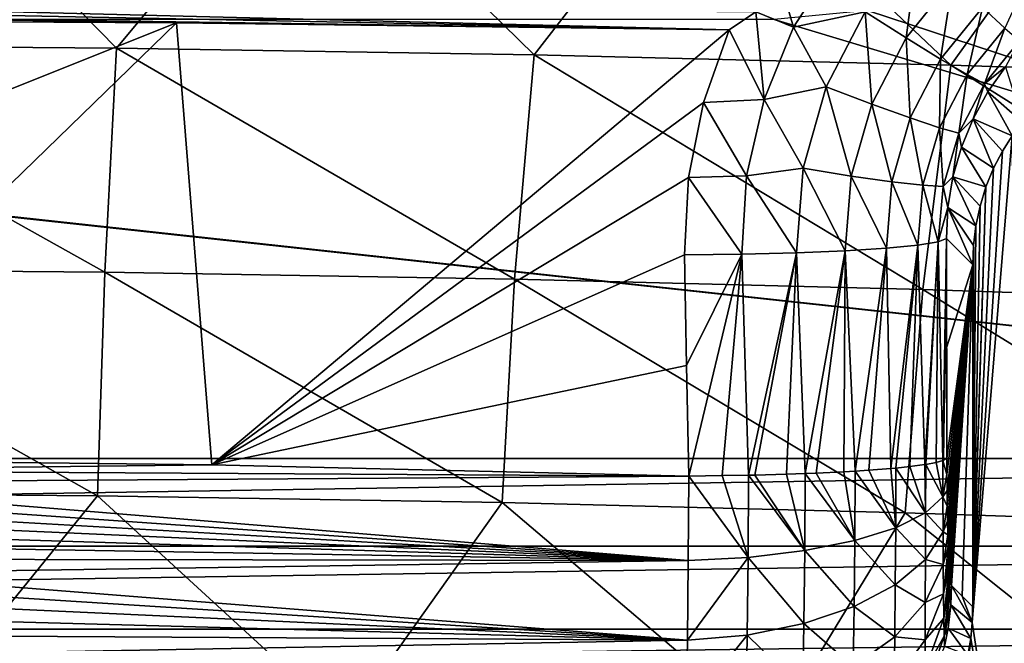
# Model space of a CAD drawing. Header units: metres. Extents: x -109 to 109, y -63 to 140.
# Tile 254 of 480: x 3.89 to 11.1, y 7.96 to 12.53. Entities that reach past the tile are written whole.
import ezdxf

# ---------------------------------------------------------------- set-up
doc = ezdxf.new("R2010")
doc.units = ezdxf.units.M
doc.layers.add('solid_502308_SW0001', color=7, linetype='CONTINUOUS')

msp = doc.modelspace()

# ---------------------------------------------------------------- linework, layer by layer
at = {"layer": 'solid_502308_SW0001'}
for points in [[(10.340969, 28.17944, -17.962326), (10.498093, 29.799944, -18.003954), (24.23427, 5.269184, -17.373793)], [(10.498093, 29.799944, -18.003954), (24.40147, 7.638824, -17.434666), (24.23427, 5.269184, -17.373793)], [(10.498093, 29.799944, -18.003954), (24.612011, 8.81212, -17.464806), (24.40147, 7.638824, -17.434666)], [(10.498093, 29.799944, -18.003954), (24.905813, 9.967277, -17.49448), (24.612011, 8.81212, -17.464806)], [(10.498093, 29.799944, -18.003954), (25.736076, 12.197985, -17.551785), (24.905813, 9.967277, -17.49448)], [(10.498093, 29.799944, -18.003954), (26.875673, 14.287683, -17.605465), (25.736076, 12.197985, -17.551785)], [(9.935133, 26.602522, -17.921816), (10.340969, 28.17944, -17.962326), (24.23427, 5.269184, -17.373793)], [(9.290736, 25.108032, -17.883425), (9.935133, 26.602522, -17.921816), (24.23427, 5.269184, -17.373793)], [(8.423227, 23.731112, -17.848055), (9.290736, 25.108032, -17.883425), (24.23427, 5.269184, -17.373793)], [(7.352897, 22.504335, -17.81654), (8.423227, 23.731112, -17.848055), (24.23427, 5.269184, -17.373793)], [(6.106048, 21.457977, -17.78966), (7.352897, 22.504335, -17.81654), (24.23427, 5.269184, -17.373793)], [(6.106048, 21.457977, -17.78966), (24.23427, 5.269184, -17.373793), (-24.237686, 1.46148, -17.275978)], [(4.71253, 20.616924, -17.768055), (6.106048, 21.457977, -17.78966), (-24.237686, 1.46148, -17.275978)], [(3.205869, 20.001402, -17.752243), (4.71253, 20.616924, -17.768055), (-24.237686, 1.46148, -17.275978)], [(1.532769, 12.341255, 17.551485), (4.596479, 12.316871, 17.519178), (2.973868, 13.973412, 17.587603)], [(4.596479, 12.316871, 17.519178), (5.944978, 13.94313, 17.557625), (2.973868, 13.973412, 17.587603)], [(4.596479, 12.316871, 17.519178), (7.654654, 12.267977, 17.454956), (5.944978, 13.94313, 17.557625)], [(7.654654, 12.267977, 17.454956), (8.910559, 13.892533, 17.507957), (5.944978, 13.94313, 17.557625)], [(7.654654, 12.267977, 17.454956), (10.703603, 12.194442, 17.35923), (8.910559, 13.892533, 17.507957)], [(10.703603, 12.194442, 17.35923), (11.867846, 13.821513, 17.438848), (8.910559, 13.892533, 17.507957)], [(10.703603, 12.194442, 17.35923), (13.739635, 12.096136, 17.23241), (11.867846, 13.821513, 17.438848)], [(10.377241, 12.393852, 13.58427), (10.076838, 12.583612, 13.820688), (10.465184, 13.064252, 13.840405)], [(10.377241, 12.393852, 13.58427), (10.465184, 13.064252, 13.840405), (10.720461, 12.818563, 13.602464)], [(20.089565, 9.311624, -14.076515), (11.35577, 13.11643, -14.174255), (10.750497, 12.793271, -14.165955)], [(9.861517, 12.947986, 13.979426), (9.554002, 12.472508, 13.962008), (9.482971, 12.714737, 14.008633)], [(10.076838, 12.583612, 13.820688), (9.554002, 12.472508, 13.962008), (9.861517, 12.947986, 13.979426)], [(10.935459, 12.615425, 13.294801), (11.309744, 12.92364, 13.304668), (11.100388, 12.464089, 12.931424)], [(20.089565, 9.311624, -14.076515), (10.750497, 12.793271, -14.165955), (10.093799, 12.594308, -14.160843)], [(10.377241, 12.393852, 13.58427), (10.720461, 12.818563, 13.602464), (10.630383, 12.238273, 13.277905)], [(10.720461, 12.818563, 13.602464), (10.935459, 12.615425, 13.294801), (10.630383, 12.238273, 13.277905)], [(9.554002, 12.472508, 13.962008), (9.277459, 12.583986, 14.017711), (9.482971, 12.714737, 14.008633)], [(0.979401, 12.613012, 14.158218), (0.98831, 12.656097, 14.157454), (9.081081, 12.451363, 14.019455)], [(0.98831, 12.656097, 14.157454), (9.277459, 12.583986, 14.017711), (9.081081, 12.451363, 14.019455)], [(10.630383, 12.238273, 13.277905), (10.935459, 12.615425, 13.294801), (10.824737, 12.123958, 12.915546)], [(10.935459, 12.615425, 13.294801), (11.100388, 12.464089, 12.931424), (10.824737, 12.123958, 12.915546)], [(-10.093799, 12.594308, -14.160843), (-20.089565, 9.311624, -14.076515), (20.089565, 9.311624, -14.076515)], [(-10.093799, 12.594308, -14.160843), (20.089565, 9.311624, -14.076515), (-9.41083, 12.527102, -14.159117)], [(0.979348, 12.569486, 14.158223), (0.979401, 12.613012, 14.158218), (9.081081, 12.451363, 14.019455)], [(0.979348, 12.569486, 14.158223), (9.081081, 12.451363, 14.019455), (5.035206, 12.503662, 14.116011)], [(0.979348, 12.569486, 14.158223), (5.035206, 12.503662, 14.116011), (0.988508, 12.526186, 14.157436)], [(9.337229, 11.942023, 13.936374), (9.081081, 12.451363, 14.019455), (9.277459, 12.583986, 14.017711)], [(9.554002, 12.472508, 13.962008), (9.337229, 11.942023, 13.936374), (9.277459, 12.583986, 14.017711)], [(20.089565, 9.311624, -14.076515), (10.093799, 12.594308, -14.160843), (9.41083, 12.527102, -14.159117)], [(10.076838, 12.583612, 13.820688), (9.792357, 12.034317, 13.794185), (9.554002, 12.472508, 13.962008)], [(10.125705, 11.908377, 13.559321), (9.792357, 12.034317, 13.794185), (10.076838, 12.583612, 13.820688)], [(10.125705, 11.908377, 13.559321), (10.076838, 12.583612, 13.820688), (10.377241, 12.393852, 13.58427)], [(20.089565, 9.311624, -14.076515), (9.41083, 12.527102, -14.159117), (-9.41083, 12.527102, -14.159117)], [(1.382805, 11.044318, 14.11656), (0.988508, 12.526186, 14.157436), (5.035206, 12.503662, 14.116011)], [(1.382805, 11.044318, 14.11656), (5.035206, 12.503662, 14.116011), (1.745734, 9.306557, 14.066724)], [(5.035206, 12.503662, 14.116011), (5.293649, 9.265319, 13.986965), (1.745734, 9.306557, 14.066724)], [(5.035206, 12.503662, 14.116011), (9.081081, 12.451363, 14.019455), (5.293649, 9.265319, 13.986965)], [(9.792357, 12.034317, 13.794185), (9.337229, 11.942023, 13.936374), (9.554002, 12.472508, 13.962008)], [(8.894131, 11.921064, 13.994448), (5.293649, 9.265319, 13.986965), (9.081081, 12.451363, 14.019455)], [(9.337229, 11.942023, 13.936374), (8.894131, 11.921064, 13.994448), (9.081081, 12.451363, 14.019455)], [(10.824737, 12.123958, 12.915546), (11.100388, 12.464089, 12.931424), (10.951463, 12.056129, 12.513694)], [(11.100388, 12.464089, 12.931424), (11.207748, 12.371459, 12.528883), (10.951463, 12.056129, 12.513694)], [(1.504064, 10.701986, 17.507969), (4.510166, 10.67693, 17.464449), (1.532769, 12.341255, 17.551485)], [(4.510166, 10.67693, 17.464449), (4.596479, 12.316871, 17.519178), (1.532769, 12.341255, 17.551485)], [(10.125705, 11.908377, 13.559321), (10.377241, 12.393852, 13.58427), (10.40652, 11.807164, 13.254293)], [(10.377241, 12.393852, 13.58427), (10.630383, 12.238273, 13.277905), (10.40652, 11.807164, 13.254293)], [(10.951463, 12.056129, 12.513694), (11.207748, 12.371459, 12.528883), (11.106204, 12.180579, 12.157536)], [(4.510166, 10.67693, 17.464449), (7.510144, 10.626693, 17.377934), (4.596479, 12.316871, 17.519178)], [(7.510144, 10.626693, 17.377934), (7.654654, 12.267977, 17.454956), (4.596479, 12.316871, 17.519178)], [(7.510144, 10.626693, 17.377934), (10.499916, 10.551144, 17.248966), (7.654654, 12.267977, 17.454956)], [(10.499916, 10.551144, 17.248966), (10.703603, 12.194442, 17.35923), (7.654654, 12.267977, 17.454956)], [(10.40652, 11.807164, 13.254293), (10.630383, 12.238273, 13.277905), (10.622017, 11.73529, 12.89299)], [(10.499916, 10.551144, 17.248966), (13.475399, 10.450152, 17.078093), (10.703603, 12.194442, 17.35923)], [(10.630383, 12.238273, 13.277905), (10.824737, 12.123958, 12.915546), (10.622017, 11.73529, 12.89299)], [(13.475399, 10.450152, 17.078093), (13.739635, 12.096136, 17.23241), (10.703603, 12.194442, 17.35923)], [(10.622017, 11.73529, 12.89299), (10.824737, 12.123958, 12.915546), (10.762387, 11.696041, 12.491866)], [(10.824737, 12.123958, 12.915546), (10.951463, 12.056129, 12.513694), (10.762387, 11.696041, 12.491866)], [(10.951463, 12.056129, 12.513694), (11.106204, 12.180579, 12.157536), (10.976431, 11.997363, 12.141234)], [(11.232219, 11.772979, 5.167367), (10.976431, 11.997363, 12.141234), (11.106204, 12.180579, 12.157536)], [(10.762387, 11.696041, 12.491866), (10.951463, 12.056129, 12.513694), (10.867944, 11.800283, 12.121505)], [(10.951463, 12.056129, 12.513694), (10.976431, 11.997363, 12.141234), (10.867944, 11.800283, 12.121505)], [(9.792357, 12.034317, 13.794185), (9.622637, 11.438127, 13.760951), (9.337229, 11.942023, 13.936374)], [(9.975522, 11.381298, 13.527744), (9.622637, 11.438127, 13.760951), (9.792357, 12.034317, 13.794185)], [(9.975522, 11.381298, 13.527744), (9.792357, 12.034317, 13.794185), (10.125705, 11.908377, 13.559321)], [(11.155016, 11.675565, 5.495716), (10.867944, 11.800283, 12.121505), (10.976431, 11.997363, 12.141234)], [(11.232219, 11.772979, 5.167367), (11.155016, 11.675565, 5.495716), (10.976431, 11.997363, 12.141234)], [(8.784938, 11.369878, 13.96581), (5.293649, 9.265319, 13.986965), (8.894131, 11.921064, 13.994448)], [(9.209771, 11.382391, 13.906101), (8.784938, 11.369878, 13.96581), (8.894131, 11.921064, 13.994448)], [(9.337229, 11.942023, 13.936374), (9.209771, 11.382391, 13.906101), (8.894131, 11.921064, 13.994448)], [(9.622637, 11.438127, 13.760951), (9.209771, 11.382391, 13.906101), (9.337229, 11.942023, 13.936374)], [(9.975522, 11.381298, 13.527744), (10.125705, 11.908377, 13.559321), (10.272489, 11.339055, 13.224148)], [(10.125705, 11.908377, 13.559321), (10.40652, 11.807164, 13.254293), (10.272489, 11.339055, 13.224148)], [(10.272489, 11.339055, 13.224148), (10.40652, 11.807164, 13.254293), (10.500014, 11.313325, 12.863988)], [(10.40652, 11.807164, 13.254293), (10.622017, 11.73529, 12.89299), (10.500014, 11.313325, 12.863988)], [(10.762387, 11.696041, 12.491866), (10.867944, 11.800283, 12.121505), (10.782207, 11.591768, 12.098366)], [(11.017211, 11.438028, 5.997093), (10.782207, 11.591768, 12.098366), (10.867944, 11.800283, 12.121505)], [(11.082353, 11.563173, 5.771049), (11.017211, 11.438028, 5.997093), (10.867944, 11.800283, 12.121505)], [(11.155016, 11.675565, 5.495716), (11.082353, 11.563173, 5.771049), (10.867944, 11.800283, 12.121505)], [(10.500014, 11.313325, 12.863988), (10.622017, 11.73529, 12.89299), (10.64774, 11.305295, 12.463667)], [(10.622017, 11.73529, 12.89299), (10.762387, 11.696041, 12.491866), (10.64774, 11.305295, 12.463667)], [(10.64774, 11.305295, 12.463667), (10.762387, 11.696041, 12.491866), (10.720418, 11.374438, 12.071791)], [(10.762387, 11.696041, 12.491866), (10.782207, 11.591768, 12.098366), (10.720418, 11.374438, 12.071791)], [(11.155016, 11.675565, 5.495716), (10.861851, 8.112094, 6.477556), (11.082353, 11.563173, 5.771049)], [(11.185093, 6, 5.372735), (10.861851, 8.112094, 6.477556), (11.155016, 11.675565, 5.495716)], [(10.962012, 11.302608, 6.176275), (10.720418, 11.374438, 12.071791), (10.782207, 11.591768, 12.098366)], [(11.017211, 11.438028, 5.997093), (10.962012, 11.302608, 6.176275), (10.782207, 11.591768, 12.098366)], [(11.082353, 11.563173, 5.771049), (10.861851, 8.112094, 6.477556), (11.017211, 11.438028, 5.997093)], [(9.622637, 11.438127, 13.760951), (9.573839, 10.818244, 13.720831), (9.209771, 11.382391, 13.906101)], [(9.932209, 10.833059, 13.489538), (9.573839, 10.818244, 13.720831), (9.622637, 11.438127, 13.760951)], [(9.975522, 11.381298, 13.527744), (9.932209, 10.833059, 13.489538), (9.622637, 11.438127, 13.760951)], [(11.017211, 11.438028, 5.997093), (10.861851, 8.112094, 6.477556), (10.962012, 11.302608, 6.176275)], [(8.754807, 10.803278, 13.932949), (5.293649, 9.265319, 13.986965), (8.784938, 11.369878, 13.96581)], [(9.174454, 10.808261, 13.870954), (8.754807, 10.803278, 13.932949), (8.784938, 11.369878, 13.96581)], [(9.209771, 11.382391, 13.906101), (9.174454, 10.808261, 13.870954), (8.784938, 11.369878, 13.96581)], [(9.573839, 10.818244, 13.720831), (9.174454, 10.808261, 13.870954), (9.209771, 11.382391, 13.906101)], [(9.975522, 11.381298, 13.527744), (10.233246, 10.852051, 13.187608), (9.932209, 10.833059, 13.489538)], [(9.975522, 11.381298, 13.527744), (10.272489, 11.339055, 13.224148), (10.233246, 10.852051, 13.187608)], [(10.272489, 11.339055, 13.224148), (10.46324, 10.874359, 12.82879), (10.233246, 10.852051, 13.187608)], [(10.272489, 11.339055, 13.224148), (10.500014, 11.313325, 12.863988), (10.46324, 10.874359, 12.82879)], [(10.64774, 11.305295, 12.463667), (10.720418, 11.374438, 12.071791), (10.683466, 11.151067, 12.041718)], [(10.888749, 11.017655, 6.399371), (10.683466, 11.151067, 12.041718), (10.720418, 11.374438, 12.071791)], [(10.918957, 11.161309, 6.309235), (10.888749, 11.017655, 6.399371), (10.720418, 11.374438, 12.071791)], [(10.962012, 11.302608, 6.176275), (10.918957, 11.161309, 6.309235), (10.720418, 11.374438, 12.071791)], [(10.500014, 11.313325, 12.863988), (10.611718, 10.898981, 12.429423), (10.46324, 10.874359, 12.82879)], [(10.500014, 11.313325, 12.863988), (10.64774, 11.305295, 12.463667), (10.611718, 10.898981, 12.429423)], [(10.611718, 10.898981, 12.429423), (10.64774, 11.305295, 12.463667), (10.683466, 11.151067, 12.041718)], [(10.962012, 11.302608, 6.176275), (10.861851, 8.112094, 6.477556), (10.865392, 8.224628, 6.467394)], [(10.962012, 11.302608, 6.176275), (10.865392, 8.224628, 6.467394), (10.918957, 11.161309, 6.309235)], [(10.611718, 10.898981, 12.429423), (10.683466, 11.151067, 12.041718), (10.671906, 10.924513, 12.008098)], [(10.683466, 11.151067, 12.041718), (10.865392, 10.731027, 6.467394), (10.671906, 10.924513, 12.008098)], [(10.87108, 10.873408, 6.450906), (10.865392, 10.731027, 6.467394), (10.683466, 11.151067, 12.041718)], [(10.888749, 11.017655, 6.399371), (10.87108, 10.873408, 6.450906), (10.683466, 11.151067, 12.041718)], [(10.918957, 11.161309, 6.309235), (10.865392, 8.224628, 6.467394), (10.888749, 11.017655, 6.399371)], [(10.888749, 11.017655, 6.399371), (10.865392, 8.224628, 6.467394), (10.87108, 10.873408, 6.450906)], [(10.51479, 9.268112, 12.623192), (10.46324, 10.874359, 12.82879), (10.611718, 10.898981, 12.429423)], [(10.520809, 9.26907, 12.609036), (10.51479, 9.268112, 12.623192), (10.611718, 10.898981, 12.429423)], [(10.597853, 9.284003, 12.391434), (10.520809, 9.26907, 12.609036), (10.611718, 10.898981, 12.429423)], [(10.646678, 9.29869, 12.181084), (10.597853, 9.284003, 12.391434), (10.611718, 10.898981, 12.429423)], [(10.646678, 9.29869, 12.181084), (10.611718, 10.898981, 12.429423), (10.671906, 10.924513, 12.008098)], [(10.651683, 9.300565, 12.151244), (10.646678, 9.29869, 12.181084), (10.671906, 10.924513, 12.008098)], [(10.651683, 9.300565, 12.151244), (10.671906, 10.924513, 12.008098), (10.675467, 9.314919, 11.906108)], [(10.673644, 10.123298, 11.958324), (10.671906, 10.924513, 12.008098), (10.865392, 10.731027, 6.467394)], [(10.675467, 9.314919, 11.906108), (10.671906, 10.924513, 12.008098), (10.673644, 10.123298, 11.958324)], [(9.224434, 9.190077, 13.755788), (9.174454, 10.808261, 13.870954), (9.573839, 10.818244, 13.720831)], [(9.27088, 9.191089, 13.741988), (9.224434, 9.190077, 13.755788), (9.573839, 10.818244, 13.720831)], [(9.501478, 9.197392, 13.654527), (9.27088, 9.191089, 13.741988), (9.573839, 10.818244, 13.720831)], [(9.638008, 9.202201, 13.586499), (9.501478, 9.197392, 13.654527), (9.573839, 10.818244, 13.720831)], [(9.638008, 9.202201, 13.586499), (9.573839, 10.818244, 13.720831), (9.932209, 10.833059, 13.489538)], [(9.719527, 9.205501, 13.5394), (9.638008, 9.202201, 13.586499), (9.932209, 10.833059, 13.489538)], [(9.921707, 9.215289, 13.39836), (9.719527, 9.205501, 13.5394), (9.932209, 10.833059, 13.489538)], [(10.003552, 9.220015, 13.329771), (9.921707, 9.215289, 13.39836), (9.932209, 10.833059, 13.489538)], [(10.003552, 9.220015, 13.329771), (9.932209, 10.833059, 13.489538), (10.233246, 10.852051, 13.187608)], [(10.104943, 9.226615, 13.233553), (10.003552, 9.220015, 13.329771), (10.233246, 10.852051, 13.187608)], [(10.266446, 9.239312, 13.047487), (10.104943, 9.226615, 13.233553), (10.233246, 10.852051, 13.187608)], [(10.266446, 9.239312, 13.047487), (10.233246, 10.852051, 13.187608), (10.46324, 10.874359, 12.82879)], [(10.302803, 9.242648, 12.99843), (10.266446, 9.239312, 13.047487), (10.46324, 10.874359, 12.82879)], [(10.403758, 9.253204, 12.842996), (10.302803, 9.242648, 12.99843), (10.46324, 10.874359, 12.82879)], [(10.51479, 9.268112, 12.623192), (10.403758, 9.253204, 12.842996), (10.46324, 10.874359, 12.82879)], [(10.87108, 10.873408, 6.450906), (10.865392, 8.224628, 6.467394), (10.865392, 10.731027, 6.467394)], [(8.770002, 9.99386, 13.882067), (5.293649, 9.265319, 13.986965), (8.754807, 10.803278, 13.932949)], [(8.770002, 9.99386, 13.882067), (8.754807, 10.803278, 13.932949), (9.174454, 10.808261, 13.870954)], [(8.770002, 9.99386, 13.882067), (9.174454, 10.808261, 13.870954), (8.786208, 9.18402, 13.829018)], [(9.031241, 9.186666, 13.800451), (8.786208, 9.18402, 13.829018), (9.174454, 10.808261, 13.870954)], [(9.224434, 9.190077, 13.755788), (9.031241, 9.186666, 13.800451), (9.174454, 10.808261, 13.870954)], [(1.486125, 9.062858, 17.464272), (4.456123, 9.038246, 17.408112), (1.504064, 10.701986, 17.507969)], [(4.456123, 9.038246, 17.408112), (4.510166, 10.67693, 17.464449), (1.504064, 10.701986, 17.507969)], [(4.456123, 9.038246, 17.408112), (7.419394, 8.988902, 17.296459), (4.510166, 10.67693, 17.464449)], [(7.419394, 8.988902, 17.296459), (7.510144, 10.626693, 17.377934), (4.510166, 10.67693, 17.464449)], [(10.675467, 9.314919, 11.906108), (10.673644, 10.123298, 11.958324), (10.865392, 10.731027, 6.467394)], [(10.675999, 9.195078, 11.89091), (10.675467, 9.314919, 11.906108), (10.865392, 10.731027, 6.467394)], [(10.677044, 9.077167, 11.860989), (10.675999, 9.195078, 11.89091), (10.865392, 10.731027, 6.467394)], [(10.678593, 8.962895, 11.816616), (10.677044, 9.077167, 11.860989), (10.865392, 10.731027, 6.467394)], [(10.680631, 8.854429, 11.758277), (10.678593, 8.962895, 11.816616), (10.865392, 10.731027, 6.467394)], [(10.683119, 8.753999, 11.687027), (10.680631, 8.854429, 11.758277), (10.865392, 10.731027, 6.467394)], [(10.686007, 8.663344, 11.604314), (10.683119, 8.753999, 11.687027), (10.865392, 10.731027, 6.467394)], [(10.689263, 8.58346, 11.511059), (10.686007, 8.663344, 11.604314), (10.865392, 10.731027, 6.467394)], [(10.692856, 8.515231, 11.408195), (10.689263, 8.58346, 11.511059), (10.865392, 10.731027, 6.467394)], [(10.696749, 8.459781, 11.296702), (10.692856, 8.515231, 11.408195), (10.865392, 10.731027, 6.467394)], [(10.700733, 8.419179, 11.182593), (10.696749, 8.459781, 11.296702), (10.865392, 10.731027, 6.467394)], [(10.709213, 8.380807, 10.939758), (10.700733, 8.419179, 11.182593), (10.865392, 10.731027, 6.467394)], [(10.787284, 8.302736, 8.704118), (10.709213, 8.380807, 10.939758), (10.865392, 10.731027, 6.467394)], [(10.787284, 8.302736, 8.704118), (10.865392, 10.731027, 6.467394), (10.865392, 8.224628, 6.467394)], [(7.419394, 8.988902, 17.296459), (10.371454, 8.914701, 17.130014), (7.510144, 10.626693, 17.377934)], [(10.371454, 8.914701, 17.130014), (10.499916, 10.551144, 17.248966), (7.510144, 10.626693, 17.377934)], [(10.371454, 8.914701, 17.130014), (13.307818, 8.815516, 16.909479), (10.499916, 10.551144, 17.248966)], [(13.307818, 8.815516, 16.909479), (13.475399, 10.450152, 17.078093), (10.499916, 10.551144, 17.248966)], [(8.770002, 9.99386, 13.882067), (8.786208, 9.18402, 13.829018), (5.293649, 9.265319, 13.986965)], [(20.089565, 9.311624, -14.076515), (-20.089565, 9.311624, -14.076515), (-20.069481, 8.670369, -13.990245)], [(20.069481, 8.670369, -13.990245), (20.089565, 9.311624, -14.076515), (-20.069481, 8.670369, -13.990245)], [(1.769467, 9.223509, 14.063053), (1.745734, 9.306557, 14.066724), (5.293649, 9.265319, 13.986965)], [(10.646678, 9.29869, 12.181084), (10.675467, 9.314919, 11.906108), (10.675999, 9.195078, 11.89091)], [(10.651683, 9.300565, 12.151244), (10.675467, 9.314919, 11.906108), (10.646678, 9.29869, 12.181084)], [(1.769467, 9.223509, 14.063053), (5.293649, 9.265319, 13.986965), (8.786208, 9.18402, 13.829018)], [(10.30123, 8.804634, 12.928685), (10.104943, 9.226615, 13.233553), (10.266446, 9.239312, 13.047487)], [(10.30123, 8.804634, 12.928685), (10.266446, 9.239312, 13.047487), (10.302803, 9.242648, 12.99843)], [(10.30123, 8.804634, 12.928685), (10.302803, 9.242648, 12.99843), (10.520132, 8.913401, 12.554376)], [(10.520132, 8.913401, 12.554376), (10.302803, 9.242648, 12.99843), (10.403758, 9.253204, 12.842996)], [(10.520132, 8.913401, 12.554376), (10.403758, 9.253204, 12.842996), (10.51479, 9.268112, 12.623192)], [(10.520132, 8.913401, 12.554376), (10.51479, 9.268112, 12.623192), (10.520809, 9.26907, 12.609036)], [(10.520132, 8.913401, 12.554376), (10.520809, 9.26907, 12.609036), (10.646988, 9.03264, 12.142571)], [(10.646988, 9.03264, 12.142571), (10.520809, 9.26907, 12.609036), (10.597853, 9.284003, 12.391434)], [(10.646988, 9.03264, 12.142571), (10.597853, 9.284003, 12.391434), (10.646678, 9.29869, 12.181084)], [(10.646988, 9.03264, 12.142571), (10.646678, 9.29869, 12.181084), (10.675999, 9.195078, 11.89091)], [(1.811169, 9.136065, 14.056481), (1.769467, 9.223509, 14.063053), (8.786208, 9.18402, 13.829018)], [(1.811169, 9.136065, 14.056481), (8.786208, 9.18402, 13.829018), (8.78281, 8.565767, 13.722734)], [(9.22116, 8.587831, 13.653693), (8.78281, 8.565767, 13.722734), (8.786208, 9.18402, 13.829018)], [(9.22116, 8.587831, 13.653693), (8.786208, 9.18402, 13.829018), (9.031241, 9.186666, 13.800451)], [(9.22116, 8.587831, 13.653693), (9.031241, 9.186666, 13.800451), (9.224434, 9.190077, 13.755788)], [(9.22116, 8.587831, 13.653693), (9.224434, 9.190077, 13.755788), (9.635102, 8.637752, 13.492443)], [(9.635102, 8.637752, 13.492443), (9.224434, 9.190077, 13.755788), (9.27088, 9.191089, 13.741988)], [(9.635102, 8.637752, 13.492443), (9.27088, 9.191089, 13.741988), (9.501478, 9.197392, 13.654527)], [(9.635102, 8.637752, 13.492443), (9.501478, 9.197392, 13.654527), (9.638008, 9.202201, 13.586499)], [(9.635102, 8.637752, 13.492443), (9.638008, 9.202201, 13.586499), (10.001224, 8.711231, 13.246678)], [(10.001224, 8.711231, 13.246678), (9.638008, 9.202201, 13.586499), (9.719527, 9.205501, 13.5394)], [(10.001224, 8.711231, 13.246678), (9.719527, 9.205501, 13.5394), (9.921707, 9.215289, 13.39836)], [(10.001224, 8.711231, 13.246678), (9.921707, 9.215289, 13.39836), (10.003552, 9.220015, 13.329771)], [(10.001224, 8.711231, 13.246678), (10.003552, 9.220015, 13.329771), (10.30123, 8.804634, 12.928685)], [(10.30123, 8.804634, 12.928685), (10.003552, 9.220015, 13.329771), (10.104943, 9.226615, 13.233553)], [(10.646988, 9.03264, 12.142571), (10.675999, 9.195078, 11.89091), (10.677044, 9.077167, 11.860989)], [(1.87001, 9.046968, 14.046941), (1.811169, 9.136065, 14.056481), (8.78281, 8.565767, 13.722734)], [(3.139, 7.413776, 17.389414), (4.456123, 9.038246, 17.408112), (1.486125, 9.062858, 17.464272)], [(1.945435, 8.956329, 14.034252), (1.87001, 9.046968, 14.046941), (8.78281, 8.565767, 13.722734)], [(3.139, 7.413776, 17.389414), (6.272091, 7.37478, 17.27071), (4.456123, 9.038246, 17.408112)], [(6.272091, 7.37478, 17.27071), (7.419394, 8.988902, 17.296459), (4.456123, 9.038246, 17.408112)], [(10.520132, 8.913401, 12.554376), (10.646988, 9.03264, 12.142571), (10.647867, 8.775823, 12.055333)], [(10.646988, 9.03264, 12.142571), (10.677044, 9.077167, 11.860989), (10.678593, 8.962895, 11.816616)], [(10.647867, 8.775823, 12.055333), (10.646988, 9.03264, 12.142571), (10.678593, 8.962895, 11.816616)], [(2.036452, 8.864245, 14.018253), (1.945435, 8.956329, 14.034252), (8.78281, 8.565767, 13.722734)], [(6.272091, 7.37478, 17.27071), (9.393383, 7.309615, 17.074152), (7.419394, 8.988902, 17.296459)], [(9.393383, 7.309615, 17.074152), (10.371454, 8.914701, 17.130014), (7.419394, 8.988902, 17.296459)], [(10.647867, 8.775823, 12.055333), (10.678593, 8.962895, 11.816616), (10.680631, 8.854429, 11.758277)], [(9.393383, 7.309615, 17.074152), (12.496979, 7.218142, 16.800797), (10.371454, 8.914701, 17.130014)], [(10.30123, 8.804634, 12.928685), (10.520132, 8.913401, 12.554376), (10.519051, 8.572508, 12.432156)], [(12.496979, 7.218142, 16.800797), (13.307818, 8.815516, 16.909479), (10.371454, 8.914701, 17.130014)], [(10.519051, 8.572508, 12.432156), (10.520132, 8.913401, 12.554376), (10.647867, 8.775823, 12.055333)], [(2.142526, 8.770329, 13.998654), (2.036452, 8.864245, 14.018253), (8.78281, 8.565767, 13.722734)], [(10.001224, 8.711231, 13.246678), (10.30123, 8.804634, 12.928685), (10.298373, 8.386975, 12.773829)], [(10.298373, 8.386975, 12.773829), (10.30123, 8.804634, 12.928685), (10.519051, 8.572508, 12.432156)], [(10.647867, 8.775823, 12.055333), (10.680631, 8.854429, 11.758277), (10.683119, 8.753999, 11.687027)], [(2.263459, 8.674007, 13.97505), (2.142526, 8.770329, 13.998654), (8.78281, 8.565767, 13.722734)], [(10.519051, 8.572508, 12.432156), (10.647867, 8.775823, 12.055333), (10.649316, 8.535988, 11.919905)], [(10.649316, 8.535988, 11.919905), (10.647867, 8.775823, 12.055333), (10.683119, 8.753999, 11.687027)], [(10.649316, 8.535988, 11.919905), (10.683119, 8.753999, 11.687027), (10.686007, 8.663344, 11.604314)], [(20.069481, 8.670369, -13.990245), (-20.069481, 8.670369, -13.990245), (-20.051683, 8.062531, -13.768484)], [(20.051683, 8.062531, -13.768484), (20.069481, 8.670369, -13.990245), (-20.051683, 8.062531, -13.768484)], [(2.39929, 8.574737, 13.946929), (2.263459, 8.674007, 13.97505), (8.78281, 8.565767, 13.722734)], [(9.635102, 8.637752, 13.492443), (10.001224, 8.711231, 13.246678), (9.99687, 8.227951, 13.063058)], [(9.99687, 8.227951, 13.063058), (10.001224, 8.711231, 13.246678), (10.298373, 8.386975, 12.773829)], [(10.65112, 8.321952, 11.737821), (10.649316, 8.535988, 11.919905), (10.686007, 8.663344, 11.604314)], [(10.65112, 8.321952, 11.737821), (10.686007, 8.663344, 11.604314), (10.689263, 8.58346, 11.511059)], [(9.22116, 8.587831, 13.653693), (8.776311, 7.982039, 13.489606), (8.78281, 8.565767, 13.722734)], [(9.214931, 8.019126, 13.42957), (8.776311, 7.982039, 13.489606), (9.22116, 8.587831, 13.653693)], [(9.214931, 8.019126, 13.42957), (9.22116, 8.587831, 13.653693), (9.629606, 8.103271, 13.285345)], [(9.22116, 8.587831, 13.653693), (9.635102, 8.637752, 13.492443), (9.629606, 8.103271, 13.285345)], [(9.629606, 8.103271, 13.285345), (9.635102, 8.637752, 13.492443), (9.99687, 8.227951, 13.063058)], [(10.65112, 8.321952, 11.737821), (10.689263, 8.58346, 11.511059), (10.692856, 8.515231, 11.408195)], [(2.550375, 8.471919, 13.913634), (2.39929, 8.574737, 13.946929), (8.78281, 8.565767, 13.722734)], [(2.550375, 8.471919, 13.913634), (8.78281, 8.565767, 13.722734), (8.776311, 7.982039, 13.489606)], [(10.298373, 8.386975, 12.773829), (10.519051, 8.572508, 12.432156), (10.517644, 8.258286, 12.244731)], [(10.517644, 8.258286, 12.244731), (10.519051, 8.572508, 12.432156), (10.649316, 8.535988, 11.919905)], [(10.517644, 8.258286, 12.244731), (10.649316, 8.535988, 11.919905), (10.65112, 8.321952, 11.737821)], [(10.653087, 8.143338, 11.512366), (10.65112, 8.321952, 11.737821), (10.692856, 8.515231, 11.408195)], [(10.653087, 8.143338, 11.512366), (10.692856, 8.515231, 11.408195), (10.696749, 8.459781, 11.296702)], [(2.717301, 8.364973, 13.874358), (2.550375, 8.471919, 13.913634), (8.776311, 7.982039, 13.489606)], [(10.653087, 8.143338, 11.512366), (10.696749, 8.459781, 11.296702), (10.700733, 8.419179, 11.182593)], [(2.900856, 8.253349, 13.828119), (2.717301, 8.364973, 13.874358), (8.776311, 7.982039, 13.489606)], [(9.99687, 8.227951, 13.063058), (10.298373, 8.386975, 12.773829), (10.294381, 8.005346, 12.538079)], [(10.294381, 8.005346, 12.538079), (10.298373, 8.386975, 12.773829), (10.517644, 8.258286, 12.244731)], [(10.655205, 8.010045, 11.249269), (10.653087, 8.143338, 11.512366), (10.700733, 8.419179, 11.182593)], [(10.655205, 8.010045, 11.249269), (10.700733, 8.419179, 11.182593), (10.709213, 8.380807, 10.939758)], [(10.655205, 8.010045, 11.249269), (10.709213, 8.380807, 10.939758), (10.703671, 8.239373, 10.954148)], [(10.861851, 8.112094, 6.477556), (10.703671, 8.239373, 10.954148), (10.709213, 8.380807, 10.939758)], [(10.861851, 8.112094, 6.477556), (10.709213, 8.380807, 10.939758), (10.787284, 8.302736, 8.704118)], [(10.51583, 7.982965, 11.996261), (10.65112, 8.321952, 11.737821), (10.653087, 8.143338, 11.512366)], [(10.51583, 7.982965, 11.996261), (10.517644, 8.258286, 12.244731), (10.65112, 8.321952, 11.737821)], [(10.861851, 8.112094, 6.477556), (10.787284, 8.302736, 8.704118), (10.865392, 8.224628, 6.467394)], [(3.102059, 8.136511, 13.773718), (2.900856, 8.253349, 13.828119), (8.776311, 7.982039, 13.489606)], [(9.629606, 8.103271, 13.285345), (9.99687, 8.227951, 13.063058), (9.990696, 7.789278, 12.784955)], [(9.990696, 7.789278, 12.784955), (9.99687, 8.227951, 13.063058), (10.294381, 8.005346, 12.538079)], [(10.294381, 8.005346, 12.538079), (10.517644, 8.258286, 12.244731), (10.51583, 7.982965, 11.996261)], [(10.655205, 8.010045, 11.249269), (10.703671, 8.239373, 10.954148), (10.684148, 8.068789, 10.954288)], [(10.850293, 7.993346, 6.510655), (10.684148, 8.068789, 10.954288), (10.703671, 8.239373, 10.954148)], [(10.861851, 8.112094, 6.477556), (10.850293, 7.993346, 6.510655), (10.703671, 8.239373, 10.954148)], [(3.32216, 8.013949, 13.709689), (3.102059, 8.136511, 13.773718), (8.776311, 7.982039, 13.489606)], [(9.214931, 8.019126, 13.42957), (9.629606, 8.103271, 13.285345), (9.621763, 7.620768, 12.972952)], [(9.621763, 7.620768, 12.972952), (9.629606, 8.103271, 13.285345), (9.990696, 7.789278, 12.784955)], [(10.513575, 7.758854, 11.693314), (10.653087, 8.143338, 11.512366), (10.655205, 8.010045, 11.249269)], [(10.513575, 7.758854, 11.693314), (10.51583, 7.982965, 11.996261), (10.653087, 8.143338, 11.512366)], [(11.185093, 6, 5.372735), (10.850293, 7.993346, 6.510655), (10.861851, 8.112094, 6.477556)], [(20.051683, 8.062531, -13.768484), (-20.051683, 8.062531, -13.768484), (-20.037088, 7.517795, -13.422681)], [(20.037088, 7.517795, -13.422681), (20.051683, 8.062531, -13.768484), (-20.037088, 7.517795, -13.422681)], [(3.562673, 7.885201, 13.634229), (3.32216, 8.013949, 13.709689), (8.776311, 7.982039, 13.489606)], [(9.214931, 8.019126, 13.42957), (8.766969, 7.459087, 13.139522), (8.776311, 7.982039, 13.489606)], [(9.206017, 7.508198, 13.092653), (8.766969, 7.459087, 13.139522), (9.214931, 8.019126, 13.42957)], [(9.206017, 7.508198, 13.092653), (9.214931, 8.019126, 13.42957), (9.621763, 7.620768, 12.972952)], [(9.990696, 7.789278, 12.784955), (10.294381, 8.005346, 12.538079), (10.289298, 7.67515, 12.228265)], [(10.289298, 7.67515, 12.228265), (10.294381, 8.005346, 12.538079), (10.51583, 7.982965, 11.996261)], [(10.51104, 7.597684, 11.345357), (10.655205, 8.010045, 11.249269), (10.658168, 7.934942, 10.956783)], [(10.51104, 7.597684, 11.345357), (10.513575, 7.758854, 11.693314), (10.655205, 8.010045, 11.249269)], [(10.655205, 8.010045, 11.249269), (10.684148, 8.068789, 10.954288), (10.658168, 7.934942, 10.956783)], [(10.829959, 7.872191, 6.568067), (10.658168, 7.934942, 10.956783), (10.684148, 8.068789, 10.954288)], [(10.850293, 7.993346, 6.510655), (10.829959, 7.872191, 6.568067), (10.684148, 8.068789, 10.954288)], [(3.562673, 7.885201, 13.634229), (8.776311, 7.982039, 13.489606), (8.766969, 7.459087, 13.139522)], [(10.289298, 7.67515, 12.228265), (10.51583, 7.982965, 11.996261), (10.513575, 7.758854, 11.693314)], [(10.628549, 6, 7.091347), (10.829959, 7.872191, 6.568067), (10.850293, 7.993346, 6.510655)], [(10.628549, 6, 7.091347), (10.850293, 7.993346, 6.510655), (11.185093, 6, 5.372735)]]:
    msp.add_3dface(points, dxfattribs=at)

doc.saveas('drawing.dxf')
